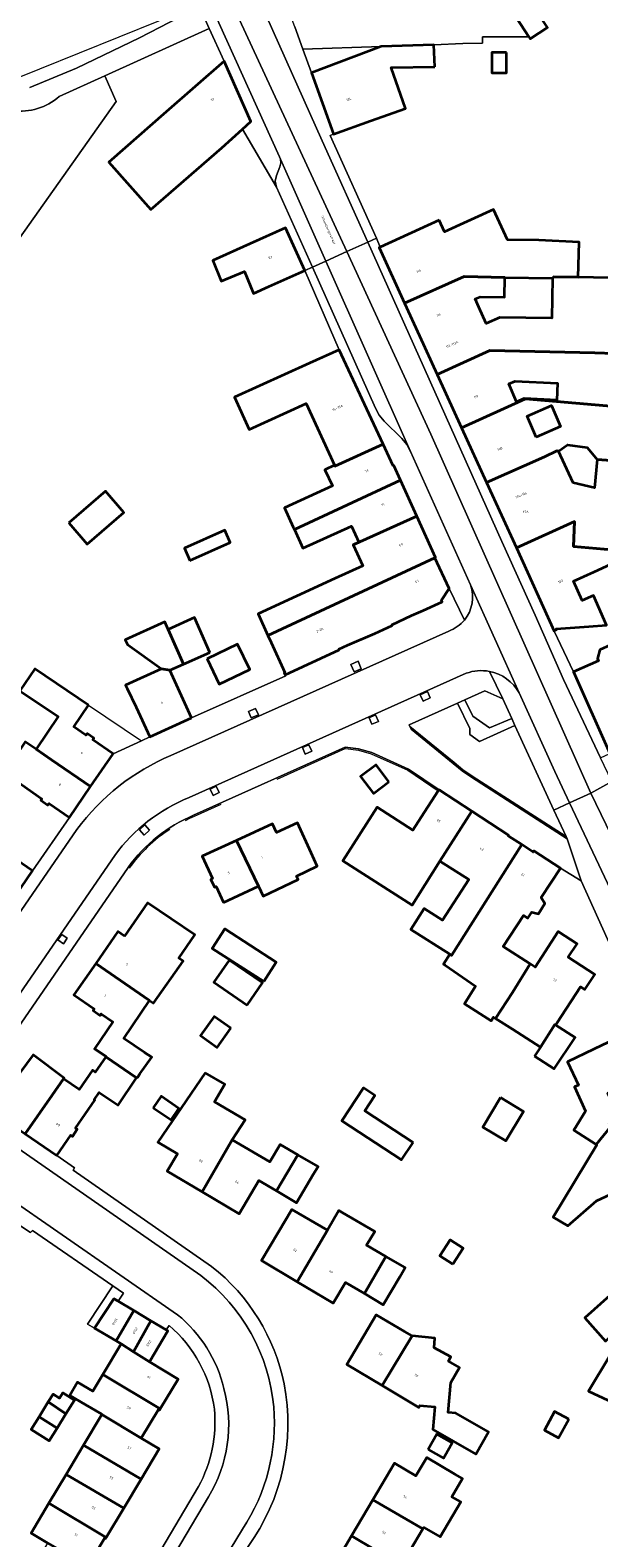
# Model space of a CAD drawing. Header units: metres. Extents: x 197700 to 204338, y 317132 to 325229.
# Tile 335 of 656: x 199749 to 199836, y 319848 to 320078. Entities that reach past the tile are written whole.
import ezdxf
from ezdxf.enums import TextEntityAlignment as Align

# ---------------------------------------------------------------- set-up
doc = ezdxf.new("R2010")
doc.units = ezdxf.units.M
for name, color, linetype, lineweight in [('B-WE-GR-BEPLANTING_CULTUUR_BODEMBEDEKKER-GV', 90, 'Continuous', 18), ('B-WE-GR-BEPLANTING_CULTUUR_HEESTERS-GV', 90, 'Continuous', 18), ('B-WE-IE-TERREINAFSCHEIDING_KUNSTMATIG_HEKWERK-G', 20, 'IE-TERREINAFSCHEIDING-KUNSTMATIG', 18), ('B-WE-OG-BEBOUWING-GV', 7, 'Continuous', 35), ('B-WE-OG-BEBOUWING-T18', 10, 'Continuous', 18), ('B-WE-OG-TERREIN_ERF-GV', 7, 'Continuous', 18), ('B-WE-OG-TERREIN_ONBEGROEID-GV', 7, 'Continuous', 18), ('B-WE-OG-TOPOGRAFIE-T18', 10, 'Continuous', 18), ('B-WE-VH-VERHARDING_ASFALT-GV', 252, 'Continuous', 18), ('B-WE-VH-VERHARDING_BETONSTRAATSTEEN-GV', 252, 'Continuous', 18), ('B-WE-VH-VERHARDING_OPEN-GV', 252, 'Continuous', 18), ('B-WE-VH-VERHARDING_TEGEL-GV', 252, 'Continuous', 18)]:
    doc.layers.add(name, color=color, linetype=linetype, lineweight=lineweight)
doc.styles.add('NLCS-ISO-M200-T18', font='NLCS-ISO.ttf', dxfattribs={"height": 0.36})
doc.linetypes.add('IE-TERREINAFSCHEIDING-KUNSTMATIG', pattern='A,4,[82,NLCS.SHX,S=0.75,R=90,X=0,Y=0],4,-2', length=10)

msp = doc.modelspace()

# ---------------------------------------------------------------- linework, layer by layer
at = {"layer": 'B-WE-GR-BEPLANTING_CULTUUR_BODEMBEDEKKER-GV'}
msp.add_lwpolyline([(199723.898, 320075.895), (199723.883, 320075.794), (199737.648, 320056.176), (199738.253, 320055.636), (199741.491, 320050.855), (199745.62, 320044.882), (199747.438, 320046.33), (199762.234, 320067.231), (199760.466, 320071.124), (199753.507, 320067.963)], dxfattribs=at)
msp.add_lwpolyline([(199753.507, 320067.963, -0.4521083), (199740.158, 320069.696)], format="xyb", dxfattribs=at)
for points in [[(199822.606, 319972.927), (199821.231, 319975.919), (199818.478, 319977.142), (199815.453, 319975.782), (199816.669, 319973.269), (199819.228, 319971.504)], [(199823.093, 319971.867), (199817.686, 319969.435), (199816.199, 319970.484), (199816.205, 319971.387), (199814.35, 319975.286), (199806.949, 319971.959), (199807.051, 319971.733), (199813.798, 319966.188), (199815.137, 319965.101), (199816.566, 319964.133), (199830.895, 319954.891), (199829.042, 319958.922)]]:
    msp.add_lwpolyline(points, close=True, dxfattribs=at)
at = {"layer": 'B-WE-GR-BEPLANTING_CULTUUR_HEESTERS-GV'}
msp.add_lwpolyline([(199807.051, 319971.733), (199807.238, 319971.321), (199813.668, 319966.036), (199815.018, 319964.94), (199816.459, 319963.964), (199831.05, 319954.553), (199830.895, 319954.891), (199816.566, 319964.133), (199815.137, 319965.101), (199813.798, 319966.188)], close=True, dxfattribs=at)
at = {"layer": 'B-WE-IE-TERREINAFSCHEIDING_KUNSTMATIG_HEKWERK-G'}
for points in [[(199744.505, 320069.737), (199774.799, 320081.974)], [(199762.234, 320067.231), (199747.438, 320046.33), (199745.62, 320044.882)], [(199757.979, 319974.991), (199766.083, 319969.538)], [(199807.051, 319971.733), (199813.798, 319966.188), (199815.137, 319965.101), (199816.566, 319964.133), (199830.895, 319954.891)], [(199786.814, 319963.683), (199797.188, 319968.362), (199797.23, 319968.36), (199799.23, 319968.111), (199801.167, 319967.55), (199806.722, 319965.028), (199811.395, 319961.876)], [(199778.186, 319959.791), (199774.116, 319957.956), (199773.415, 319957.648), (199772.725, 319957.319)]]:
    msp.add_lwpolyline(points, dxfattribs=at)
msp.add_lwpolyline([(199770.395, 319955.986, 0.0929905), (199764.195, 319950.056)], format="xyb", dxfattribs=at)
at = {"layer": 'B-WE-OG-BEBOUWING-GV'}
for points in [[(199825.218, 320077.077), (199825.406, 320076.786), (199828.05, 320078.494), (199824.637, 320083.732), (199822.013, 320082.036)], [(199810.848, 320072.51), (199810.724, 320075.884), (199802.672, 320075.588), (199792.039, 320071.585), (199795.392, 320062.221), (199801.041, 320064.244), (199806.364, 320066.15), (199804.194, 320072.379)], [(199821.802, 320074.697), (199819.576, 320074.697), (199819.576, 320071.603), (199821.802, 320071.603)], [(199778.342, 320060.12), (199781.485, 320062.965), (199782.79, 320064.146), (199778.709, 320073.356), (199769.825, 320065.647), (199761.082, 320057.951), (199767.479, 320050.7)], [(199811.54, 320049.071), (199802.541, 320044.959), (199802.364, 320044.878), (199806.242, 320036.388), (199815.365, 320040.477), (199821.548, 320040.327), (199828.823, 320040.223), (199829.052, 320040.414), (199832.774, 320040.389), (199832.902, 320045.728), (199826.758, 320046.044), (199821.943, 320046.06), (199819.826, 320050.687), (199812.363, 320047.272)], [(199782.607, 320045.441), (199776.957, 320042.891), (199778.256, 320039.747), (199781.804, 320041.214), (199783.187, 320037.867), (199785.545, 320038.931), (199791.014, 320041.4), (199788.076, 320047.909)], [(199817.589, 320035.763), (199817.017, 320037.031), (199817.795, 320037.382), (199821.505, 320037.328), (199821.548, 320040.327), (199815.365, 320040.477), (199806.242, 320036.388), (199808.528, 320031.379), (199811.222, 320025.477), (199819.259, 320029.17), (199835.299, 320028.788), (199844.327, 320028.522), (199852.616, 320028.278), (199852.623, 320028.554), (199862.627, 320028.314), (199862.697, 320031.235), (199844.104, 320031.681), (199844.349, 320040.111), (199832.774, 320040.389), (199829.052, 320040.414), (199828.823, 320040.223), (199828.736, 320034.085), (199820.783, 320034.198), (199818.717, 320033.266)], [(199795.538, 320011.617), (199795.597, 320011.488), (199802.972, 320014.838), (199796.275, 320029.274), (199791.722, 320027.208), (199780.266, 320022.019), (199782.517, 320017.108), (199791.197, 320021.086)], [(199811.222, 320025.477), (199814.946, 320017.321), (199824.731, 320021.796), (199840.095, 320020.449), (199840.096, 320020.484), (199840.165, 320023.365), (199844.256, 320023.267), (199844.327, 320028.522), (199835.299, 320028.788), (199819.259, 320029.17)], [(199829.489, 320021.582), (199824.515, 320021.811), (199823.355, 320021.318), (199822.187, 320024.072), (199823.151, 320024.481), (199829.609, 320024.183)], [(199840.096, 320020.484), (199840.095, 320020.449), (199824.731, 320021.796), (199814.946, 320017.321), (199818.748, 320009.001), (199827.623, 320012.935), (199829.501, 320013.808), (199829.73, 320013.763), (199831.132, 320014.721), (199834.113, 320014.349), (199835.643, 320012.498), (199849.111, 320011.523), (199848.857, 320008.788), (199849.038, 320008.77), (199858.017, 320007.951), (199858.237, 320010.467), (199857.01, 320010.574), (199857.743, 320018.936)], [(199826.362, 320015.925), (199824.972, 320019.133), (199828.667, 320020.734), (199830.056, 320017.526)], [(199802.972, 320014.838), (199795.597, 320011.488), (199795.538, 320011.617), (199794.081, 320010.949), (199795.216, 320008.474), (199787.894, 320005.118), (199789.246, 320002.167), (199789.42, 320001.789), (199805.619, 320009.368), (199804.603, 320011.608), (199804.493, 320011.559)], [(199823.311, 319999.016), (199832.189, 320003.022), (199832.032, 319999.211), (199839.074, 319998.618), (199839.081, 319998.924), (199848.105, 319998.132), (199849.038, 320008.77), (199848.857, 320008.788), (199849.111, 320011.523), (199835.643, 320012.498), (199835.243, 320008.191), (199831.977, 320008.922), (199829.73, 320013.763), (199829.501, 320013.808), (199827.623, 320012.935), (199818.748, 320009.001)], [(199808.121, 320003.853), (199805.619, 320009.368), (199789.42, 320001.789), (199790.724, 319998.944), (199798.118, 320002.333), (199799.242, 319999.882), (199798.373, 319999.484), (199798.39, 319999.448)], [(199754.96, 320002.841), (199757.784, 319999.561), (199763.39, 320004.388), (199760.566, 320007.668)], [(199810.873, 319997.496), (199810.983, 319997.546), (199808.121, 320003.853), (199798.39, 319999.448), (199799.856, 319996.249), (199795.599, 319994.298), (199783.874, 319988.923), (199785.38, 319985.637)], [(199773.47, 319997.07), (199779.63, 319999.844), (199778.784, 320001.724), (199772.624, 319998.949)], [(199839.074, 319998.618), (199832.032, 319999.211), (199832.189, 320003.022), (199823.311, 319999.016), (199829.101, 319986.299), (199829.449, 319986.462), (199829.393, 319986.648), (199834.376, 319986.993), (199837.065, 319987.179), (199835.077, 319991.724), (199833.374, 319990.979), (199832.044, 319993.926), (199835.172, 319995.337), (199839.038, 319997.129)], [(199785.89, 319984.523), (199787.972, 319979.978), (199787.866, 319979.922), (199788.022, 319979.627), (199796.26, 319983.401), (199796.21, 319983.511), (199797.518, 319984.12), (199801.712, 319985.913), (199804.349, 319987.132), (199804.298, 319987.241), (199807.319, 319988.661), (199809.068, 319989.444), (199811.992, 319990.781), (199811.888, 319991.037), (199813.031, 319992.808), (199810.873, 319997.496), (199785.38, 319985.637)], [(199770.426, 319980.307), (199772.507, 319981.233), (199770.145, 319986.54), (199769.626, 319987.681), (199763.602, 319984.941), (199763.931, 319984.218), (199769.128, 319980.523)], [(199776.528, 319983.023), (199774.152, 319988.362), (199770.145, 319986.54), (199772.507, 319981.233)], [(199776.092, 319982.071), (199777.955, 319978.18), (199782.612, 319980.409), (199780.749, 319984.3)], [(199839.299, 319983.291), (199838.916, 319983.122), (199838.707, 319983.587), (199837.633, 319984.132), (199836.037, 319983.417), (199835.699, 319982.076), (199835.829, 319981.756), (199832.042, 319980.082), (199837.577, 319967.58), (199846.708, 319969.206), (199845.551, 319973.829), (199845.383, 319974.468), (199845.496, 319973.707), (199843.687, 319973.437), (199841.313, 319978.768), (199843.416, 319979.7), (199842.567, 319984.416)], [(199757.979, 319974.991), (199749.774, 319980.512), (199747.514, 319977.154), (199753.341, 319973.234), (199749.988, 319968.252), (199752.343, 319966.639), (199758.293, 319962.519), (199761.749, 319967.55), (199758.65, 319969.679), (199758.82, 319969.926), (199757.775, 319970.644), (199757.604, 319970.398), (199755.747, 319971.673)], [(199773.724, 319973.052), (199770.426, 319980.307), (199769.128, 319980.523), (199763.638, 319978.027), (199763.895, 319977.499), (199765.276, 319974.669), (199767.366, 319970.126)], [(199749.988, 319968.252), (199748.32, 319969.374), (199745.156, 319964.672), (199750.841, 319960.641), (199750.703, 319960.443), (199751.791, 319959.696), (199751.961, 319959.943), (199755.061, 319957.814), (199758.293, 319962.519), (199752.343, 319966.639)], [(199745.262, 319952.548), (199743.438, 319953.842), (199746.378, 319957.987), (199738.217, 319963.382), (199737.171, 319964.073), (199734.443, 319960.021), (199738.5, 319957.291), (199735.209, 319952.401), (199737.833, 319950.464), (199746.063, 319944.737), (199749.451, 319949.674), (199746.351, 319951.802), (199746.52, 319952.049), (199745.432, 319952.796)], [(199803.852, 319963.265), (199801.907, 319965.86), (199799.541, 319964.086), (199801.486, 319961.491)], [(199811.395, 319961.876), (199808.769, 319957.858), (199807.492, 319955.869), (199802.042, 319959.367), (199796.805, 319951.208), (199807.419, 319944.395), (199808.293, 319945.762), (199811.628, 319951.138), (199816.53, 319958.759), (199811.504, 319962.043)], [(199813.144, 319936.909), (199813.416, 319936.737), (199824.125, 319953.669), (199822.061, 319955.014), (199822.122, 319955.106), (199816.53, 319958.759), (199811.628, 319951.138), (199816.037, 319948.32), (199812.061, 319942.099), (199809.235, 319943.905), (199807.194, 319940.712)], [(199783.936, 319947.337), (199784.678, 319945.791), (199789.98, 319948.312), (199789.721, 319948.857), (199792.916, 319950.375), (199791.976, 319952.425), (199789.895, 319956.964), (199786.693, 319955.495), (199786.066, 319956.845), (199780.59, 319954.306)], [(199778.618, 319944.808), (199783.936, 319947.337), (199780.59, 319954.306), (199775.343, 319951.874), (199776.924, 319948.463), (199776.652, 319948.337), (199777.207, 319947.139), (199777.479, 319947.265)], [(199824.125, 319953.669), (199813.416, 319936.737), (199813.144, 319936.909), (199812.182, 319935.405), (199812.461, 319935.227), (199817.062, 319932.03), (199815.414, 319929.349), (199819.472, 319926.755), (199819.828, 319927.311), (199820.137, 319927.113), (199822.716, 319931.042), (199825.407, 319935.429), (199821.312, 319938.08), (199824.391, 319942.837), (199825.05, 319942.412), (199825.658, 319943.349), (199826.691, 319943.082), (199827.65, 319944.661), (199827.088, 319945.555), (199830.041, 319950.078), (199825.991, 319952.703), (199825.877, 319952.527)], [(199763.482, 319939.669), (199762.454, 319940.38), (199759.094, 319935.52), (199767.31, 319929.858), (199767.912, 319929.443), (199772.442, 319935.841), (199771.789, 319936.304), (199774.202, 319939.851), (199766.997, 319944.753)], [(199784.741, 319932.748), (199786.654, 319935.719), (199778.802, 319940.773), (199776.89, 319937.801)], [(199825.407, 319935.429), (199822.716, 319931.042), (199820.137, 319927.113), (199822.724, 319925.46), (199827, 319922.721), (199829.208, 319926.168), (199829.34, 319926.084), (199829.516, 319926.359), (199833.104, 319931.935), (199833.776, 319931.502), (199835.273, 319933.826), (199831.242, 319936.441), (199832.609, 319938.521), (199829.719, 319940.369), (199826.181, 319934.928)], [(199759.094, 319935.52), (199755.752, 319930.685), (199758.845, 319928.547), (199758.674, 319928.3), (199759.76, 319927.549), (199759.931, 319927.796), (199761.676, 319926.59), (199758.923, 319922.467), (199760.666, 319921.303), (199760.63, 319921.251), (199765.312, 319918.027), (199765.392, 319918.146), (199765.484, 319918.085), (199765.838, 319918.615), (199767.638, 319921.181), (199766.56, 319921.901), (199763.392, 319924.032), (199767.31, 319929.858)], [(199782.228, 319929.133), (199784.559, 319932.533), (199779.462, 319936.03), (199777.13, 319932.628)], [(199779.705, 319925.595), (199777.15, 319927.404), (199775.074, 319924.473), (199777.629, 319922.664)], [(199826.103, 319921.32), (199829.095, 319919.404), (199832.304, 319924.185), (199829.34, 319926.084), (199829.208, 319926.168), (199827, 319922.721)], [(199835.497, 319907.821), (199837.722, 319910.608), (199837.496, 319911.076), (199838.051, 319911.521), (199839.069, 319912.012), (199837.301, 319915.678), (199842.669, 319918.267), (199839.631, 319924.567), (199835.127, 319922.395), (199831.13, 319920.468), (199832.795, 319916.917), (199832.206, 319916.651), (199833.873, 319912.954), (199832.102, 319910.028)], [(199743.423, 319912.852), (199748.327, 319909.482), (199752.427, 319915.388), (199754.19, 319917.853), (199754.281, 319917.985), (199749.555, 319921.52), (199747.496, 319918.776), (199744.432, 319920.875), (199740.37, 319914.943)], [(199753.154, 319906.165), (199755.278, 319909.256), (199755.525, 319909.086), (199756.267, 319910.165), (199756.02, 319910.335), (199758.944, 319914.591), (199758.868, 319914.642), (199759.632, 319915.776), (199762.497, 319913.846), (199765.312, 319918.027), (199760.63, 319921.251), (199758.994, 319918.899), (199758.602, 319919.172), (199756.554, 319916.228), (199754.19, 319917.853), (199752.427, 319915.388), (199748.327, 319909.482)], [(199775.775, 319918.776), (199768.574, 319908.216), (199771.593, 319906.426), (199770.012, 319903.759), (199775.356, 319900.591), (199779.937, 319908.57), (199781.918, 319911.588), (199777.219, 319914.352), (199778.801, 319917.042)], [(199807.539, 319908.167), (199800.18, 319913.006), (199801.718, 319915.344), (199799.952, 319916.506), (199796.644, 319911.475), (199805.768, 319905.475)], [(199767.88, 319913.459), (199770.587, 319911.613), (199771.772, 319913.351), (199769.057, 319915.201)], [(199820.873, 319915.003), (199818.187, 319910.508), (199821.71, 319908.403), (199824.396, 319912.897)], [(199837.722, 319910.608), (199835.497, 319907.821), (199835.584, 319907.769), (199828.915, 319896.753), (199831.152, 319895.399), (199835.547, 319899.23), (199837.73, 319900.253), (199839.19, 319897.173), (199850.221, 319902.523), (199847.52, 319908.106), (199840.562, 319904.739)], [(199786.703, 319900.747), (199789.928, 319906.274), (199787.245, 319907.848), (199785.689, 319905.195), (199779.937, 319908.57), (199775.356, 319900.591), (199780.995, 319897.248), (199784.014, 319902.341)], [(199792.284, 319903.251), (199793.028, 319904.455), (199789.928, 319906.274), (199786.703, 319900.747), (199789.734, 319898.95)], [(199789.847, 319886.854), (199794.478, 319894.737), (199789.023, 319897.914), (199786.935, 319894.407), (199784.377, 319890.111)], [(199794.478, 319894.737), (199789.847, 319886.854), (199795.357, 319883.573), (199797.249, 319886.757), (199800.101, 319885.05), (199803.384, 319890.733), (199800.453, 319892.441), (199801.69, 319894.564), (199796.708, 319897.466), (199796.229, 319897.744)], [(199813.606, 319889.541), (199815.173, 319892.004), (199813.186, 319893.268), (199811.619, 319890.805)], [(199805.521, 319887.634), (199806.316, 319889.024), (199803.384, 319890.733), (199800.101, 319885.05), (199802.953, 319883.343)], [(199762.204, 319877.815), (199764.888, 319882.474), (199762.524, 319883.882), (199761.87, 319884.272), (199758.927, 319879.764)], [(199840.753, 319881.232), (199837.607, 319884.775), (199833.753, 319881.352), (199836.898, 319877.81)], [(199863.196, 319875.322), (199863.818, 319880.942), (199863.572, 319883.748), (199863.532, 319883.837), (199857.522, 319881.082), (199852.774, 319881.135), (199844.481, 319877.754), (199843.31, 319880.707), (199840.817, 319881.459), (199840.869, 319881.335), (199840.943, 319881.157), (199834.349, 319870.172), (199841.667, 319866.755), (199846.003, 319876.038), (199847.693, 319875.851), (199852.669, 319875.299), (199852.799, 319876.472)], [(199764.847, 319876.167), (199767.519, 319880.906), (199764.888, 319882.474), (199762.204, 319877.815), (199762.956, 319877.368)], [(199807.403, 319878.62), (199806.232, 319879.258), (199801.933, 319881.812), (199797.416, 319874.21), (199802.817, 319871.004)], [(199764.847, 319876.167), (199767.28, 319874.621), (199770.119, 319879.356), (199769.843, 319879.52), (199767.519, 319880.906)], [(199767.28, 319874.621), (199764.847, 319876.167), (199762.956, 319877.368), (199760.191, 319872.716), (199768.951, 319867.445), (199771.667, 319871.993)], [(199807.403, 319878.62), (199802.817, 319871.004), (199808.423, 319867.676), (199808.579, 319867.938), (199810.865, 319867.733), (199810.555, 319864.287), (199817.131, 319860.525), (199819.071, 319863.917), (199814.078, 319866.773), (199812.912, 319866.878), (199813.326, 319871.48), (199814.639, 319873.775), (199812.957, 319874.737), (199813.331, 319875.391), (199810.785, 319876.778), (199810.887, 319878.224)], [(199768.951, 319867.445), (199760.191, 319872.716), (199758.654, 319870.13), (199756.323, 319871.506), (199755.138, 319869.512), (199757.469, 319868.136), (199760.023, 319866.618), (199760, 319866.58), (199766.052, 319862.977), (199768.659, 319867.327), (199768.822, 319867.229)], [(199751.851, 319868.514), (199754.53, 319866.665), (199755.855, 319868.787), (199754.072, 319869.901), (199753.572, 319869.102), (199752.599, 319869.71)], [(199753.18, 319864.506), (199754.53, 319866.665), (199751.851, 319868.514), (199750.431, 319866.241)], [(199750.431, 319866.241), (199749.219, 319864.301), (199751.976, 319862.578), (199753.18, 319864.506)], [(199757.228, 319861.915), (199766.022, 319856.702), (199768.788, 319861.339), (199766.052, 319862.977), (199760, 319866.58)], [(199831.315, 319865.865), (199829.143, 319867.05), (199827.584, 319864.193), (199829.757, 319863.008)], [(199809.846, 319861.235), (199812.178, 319859.901), (199812.385, 319860.263), (199813.522, 319862.25), (199811.19, 319863.584)], [(199757.228, 319861.915), (199754.557, 319857.421), (199763.377, 319852.268), (199766.022, 319856.702)], [(199801.416, 319853.557), (199809.038, 319849.097), (199809.181, 319849.338), (199811.697, 319847.873), (199814.818, 319853.23), (199813.447, 319854.029), (199815.105, 319856.788), (199813.938, 319857.478), (199809.649, 319860.018), (199807.976, 319857.197), (199804.714, 319859.128)], [(199763.377, 319852.268), (199754.557, 319857.421), (199751.952, 319853.038), (199760.703, 319847.786)], [(199809.038, 319849.097), (199801.416, 319853.557), (199798.141, 319848.025), (199805.728, 319843.505)], [(199751.952, 319853.038), (199749.228, 319848.456), (199751.767, 319846.946), (199757.877, 319843.402), (199760.461, 319847.751), (199760.624, 319847.654), (199760.703, 319847.786)], [(199804.183, 319834.178), (199803.899, 319833.694), (199809.371, 319830.489), (199811.898, 319834.803), (199812.33, 319835.541), (199803.905, 319840.426), (199805.166, 319842.556), (199805.728, 319843.505), (199798.141, 319848.025), (199795.02, 319842.752), (199798.695, 319840.577), (199797.299, 319838.168)]]:
    msp.add_lwpolyline(points, close=True, dxfattribs=at)
at = {"layer": 'B-WE-OG-TERREIN_ERF-GV'}
for points in [[(199749.042, 320069.34), (199756.134, 320072.321), (199765.767, 320076.952), (199774.941, 320081.66)], [(199748.32, 319969.374), (199749.988, 319968.252), (199753.341, 319973.234), (199747.514, 319977.154), (199749.774, 319980.512), (199757.979, 319974.991), (199755.747, 319971.673), (199757.604, 319970.398), (199757.775, 319970.644), (199758.82, 319969.926), (199758.65, 319969.679), (199761.749, 319967.55), (199766.083, 319969.538), (199767.366, 319970.126), (199765.276, 319974.669), (199763.895, 319977.499), (199763.638, 319978.027), (199769.128, 319980.523), (199763.931, 319984.218), (199763.602, 319984.941), (199769.626, 319987.681), (199770.145, 319986.54), (199774.152, 319988.362), (199776.528, 319983.023), (199772.507, 319981.233), (199770.426, 319980.307), (199773.724, 319973.052), (199788.102, 319979.428), (199788.022, 319979.627), (199787.866, 319979.922), (199787.972, 319979.978), (199785.89, 319984.523), (199785.38, 319985.637), (199783.874, 319988.923), (199795.599, 319994.298), (199799.856, 319996.249), (199798.39, 319999.448), (199798.373, 319999.484), (199799.242, 319999.882), (199798.118, 320002.333), (199790.724, 319998.944), (199789.42, 320001.789), (199789.246, 320002.167), (199787.894, 320005.118), (199795.216, 320008.474), (199794.081, 320010.949), (199795.538, 320011.617), (199791.197, 320021.086), (199782.517, 320017.108), (199780.266, 320022.019), (199791.722, 320027.208), (199796.275, 320029.274), (199791.014, 320041.4), (199792.163, 320041.915), (199786.702, 320054.124), (199781.485, 320062.965), (199778.342, 320060.12), (199767.479, 320050.7), (199761.082, 320057.951), (199769.825, 320065.647), (199778.709, 320073.356), (199776.431, 320078.376), (199760.466, 320071.124), (199762.234, 320067.231), (199747.438, 320046.33)], [(199828.05, 320078.494), (199825.406, 320076.786), (199825.218, 320077.077), (199818.15, 320077.101), (199818.137, 320076.145), (199815.136, 320076.063), (199810.724, 320075.884), (199810.848, 320072.51), (199804.194, 320072.379), (199806.364, 320066.15), (199801.041, 320064.244), (199795.392, 320062.221), (199794.9, 320062.001), (199801.94, 320046.299), (199802.541, 320044.959), (199811.54, 320049.071), (199812.363, 320047.272), (199819.826, 320050.687), (199821.943, 320046.06), (199826.758, 320046.044), (199832.902, 320045.728), (199832.774, 320040.389), (199844.349, 320040.111)], [(199839.038, 319997.129), (199835.172, 319995.337), (199832.044, 319993.926), (199833.374, 319990.979), (199835.077, 319991.724), (199837.065, 319987.179), (199834.376, 319986.993), (199829.393, 319986.648), (199829.449, 319986.462), (199829.101, 319986.299), (199832.042, 319980.082), (199835.829, 319981.756), (199835.699, 319982.076), (199836.037, 319983.417)], [(199839.114, 319935.017), (199833.184, 319948.112), (199830.041, 319950.078), (199827.088, 319945.555), (199827.65, 319944.661), (199826.691, 319943.082), (199825.658, 319943.349), (199825.05, 319942.412), (199824.391, 319942.837), (199821.312, 319938.08), (199825.407, 319935.429), (199826.181, 319934.928), (199829.719, 319940.369), (199832.609, 319938.521), (199831.242, 319936.441), (199835.273, 319933.826), (199833.776, 319931.502), (199833.104, 319931.935), (199829.516, 319926.359), (199829.34, 319926.084), (199832.304, 319924.185), (199829.095, 319919.404), (199826.103, 319921.32), (199827, 319922.721), (199822.724, 319925.46), (199820.137, 319927.113), (199819.828, 319927.311), (199819.472, 319926.755), (199815.414, 319929.349), (199817.062, 319932.03), (199812.461, 319935.227), (199812.182, 319935.405), (199813.144, 319936.909), (199807.194, 319940.712), (199809.235, 319943.905), (199812.061, 319942.099), (199816.037, 319948.32), (199811.628, 319951.138), (199808.293, 319945.762), (199807.419, 319944.395), (199796.805, 319951.208), (199802.042, 319959.367), (199807.492, 319955.869), (199808.769, 319957.858), (199811.395, 319961.876), (199811.504, 319962.043), (199806.82, 319965.203), (199801.243, 319967.735), (199799.228, 319968.312), (199797.149, 319968.564), (199774.036, 319958.139)], [(199746.351, 319951.802), (199749.451, 319949.674), (199755.061, 319957.814), (199751.961, 319959.943), (199751.791, 319959.696), (199750.703, 319960.443), (199750.841, 319960.641), (199745.156, 319964.672)], [(199764.032, 319950.173), (199739.799, 319914.973)], [(199747.496, 319918.776), (199749.555, 319921.52), (199754.281, 319917.985), (199754.19, 319917.853), (199756.554, 319916.228), (199758.602, 319919.172), (199758.994, 319918.899), (199760.63, 319921.251), (199760.666, 319921.303), (199758.923, 319922.467), (199761.676, 319926.59), (199759.931, 319927.796), (199759.76, 319927.549), (199758.674, 319928.3), (199758.845, 319928.547), (199755.752, 319930.685), (199759.094, 319935.52), (199762.454, 319940.38), (199763.482, 319939.669), (199766.997, 319944.753), (199774.202, 319939.851), (199771.789, 319936.304), (199772.442, 319935.841), (199767.912, 319929.443), (199767.31, 319929.858), (199763.392, 319924.032), (199766.56, 319921.901), (199767.638, 319921.181), (199765.838, 319918.615), (199765.484, 319918.085), (199765.392, 319918.146), (199765.312, 319918.027), (199762.497, 319913.846), (199759.632, 319915.776), (199758.868, 319914.642), (199758.944, 319914.591), (199756.02, 319910.335), (199756.267, 319910.165), (199755.525, 319909.086), (199755.278, 319909.256), (199753.154, 319906.165), (199755.846, 319904.293), (199755.65, 319903.929), (199776.77, 319889.208)], [(199837.73, 319900.253), (199835.547, 319899.23), (199831.152, 319895.399), (199828.915, 319896.753), (199835.584, 319907.769), (199835.497, 319907.821), (199832.102, 319910.028), (199833.873, 319912.954), (199832.206, 319916.651), (199832.795, 319916.917), (199831.13, 319920.468), (199835.127, 319922.395), (199839.631, 319924.567)], [(199746.475, 319838.042), (199749.084, 319842.432), (199751.767, 319846.946), (199749.228, 319848.456), (199751.952, 319853.038), (199754.557, 319857.421), (199757.228, 319861.915), (199760, 319866.58), (199760.023, 319866.618), (199757.469, 319868.136), (199755.138, 319869.512), (199756.323, 319871.506), (199758.654, 319870.13), (199760.191, 319872.716), (199762.956, 319877.368), (199762.204, 319877.815), (199758.927, 319879.764), (199757.853, 319880.402), (199761.688, 319886.246), (199749.428, 319894.707), (199749.149, 319894.386), (199746.3, 319896.301)], [(199836.898, 319877.81), (199833.753, 319881.352), (199837.607, 319884.775)], [(199841.667, 319866.755), (199834.349, 319870.172), (199840.943, 319881.157)], [(199770.283, 319880.199), (199769.843, 319879.52), (199770.119, 319879.356), (199767.28, 319874.621), (199771.667, 319871.993), (199768.951, 319867.445), (199768.822, 319867.229), (199768.659, 319867.327), (199766.052, 319862.977), (199768.788, 319861.339), (199766.022, 319856.702), (199763.377, 319852.268), (199760.703, 319847.786), (199760.624, 319847.654), (199760.461, 319847.751), (199757.877, 319843.402), (199760.601, 319841.779), (199757.912, 319837.275), (199755.281, 319832.87), (199752.431, 319828.096), (199751.263, 319828.794), (199748.372, 319823.951), (199754.026, 319820.531)], [(199795.02, 319842.752), (199798.141, 319848.025), (199801.416, 319853.557), (199804.714, 319859.128), (199807.976, 319857.197), (199809.649, 319860.018), (199813.938, 319857.478), (199815.105, 319856.788), (199813.447, 319854.029), (199814.818, 319853.23), (199811.697, 319847.873), (199809.181, 319849.338), (199809.038, 319849.097), (199805.728, 319843.505)], [(199754.026, 319820.531), (199754.045, 319820.564), (199774.787, 319855.562)]]:
    msp.add_lwpolyline(points, dxfattribs=at)
for points in [[(199802.672, 320075.588), (199790.728, 320075.188), (199792.039, 320071.585)], [(199821.802, 320074.697), (199821.802, 320071.603), (199819.576, 320071.603), (199819.576, 320074.697)], [(199791.014, 320041.4), (199785.545, 320038.931), (199783.187, 320037.867), (199781.804, 320041.214), (199778.256, 320039.747), (199776.957, 320042.891), (199782.607, 320045.441), (199788.076, 320047.909)], [(199821.548, 320040.327), (199821.505, 320037.328), (199817.795, 320037.382), (199817.017, 320037.031), (199817.589, 320035.763), (199818.717, 320033.266), (199820.783, 320034.198), (199828.736, 320034.085), (199828.823, 320040.223)], [(199829.489, 320021.582), (199829.609, 320024.183), (199823.151, 320024.481), (199822.187, 320024.072), (199823.355, 320021.318), (199824.515, 320021.811)], [(199826.362, 320015.925), (199830.056, 320017.526), (199828.667, 320020.734), (199824.972, 320019.133)], [(199829.73, 320013.763), (199831.977, 320008.922), (199835.243, 320008.191), (199835.643, 320012.498), (199834.113, 320014.349), (199831.132, 320014.721)], [(199763.39, 320004.388), (199757.784, 319999.561), (199754.96, 320002.841), (199760.566, 320007.668)], [(199779.63, 319999.844), (199773.47, 319997.07), (199772.624, 319998.949), (199778.784, 320001.724)], [(199782.612, 319980.409), (199777.955, 319978.18), (199776.092, 319982.071), (199780.749, 319984.3)], [(199803.852, 319963.265), (199801.486, 319961.491), (199799.541, 319964.086), (199801.907, 319965.86)], [(199783.936, 319947.337), (199778.618, 319944.808), (199777.479, 319947.265), (199777.207, 319947.139), (199776.652, 319948.337), (199776.924, 319948.463), (199775.343, 319951.874), (199780.59, 319954.306), (199786.066, 319956.845), (199786.693, 319955.495), (199789.895, 319956.964), (199791.976, 319952.425), (199792.916, 319950.375), (199789.721, 319948.857), (199789.98, 319948.312), (199784.678, 319945.791)], [(199784.741, 319932.748), (199776.89, 319937.801), (199778.802, 319940.773), (199786.654, 319935.719)], [(199782.228, 319929.133), (199777.13, 319932.628), (199779.462, 319936.03), (199784.559, 319932.533)], [(199777.15, 319927.404), (199779.705, 319925.595), (199777.629, 319922.664), (199775.074, 319924.473)], [(199789.928, 319906.274), (199793.028, 319904.455), (199792.284, 319903.251), (199789.734, 319898.95), (199786.703, 319900.747), (199784.014, 319902.341), (199780.995, 319897.248), (199775.356, 319900.591), (199770.012, 319903.759), (199771.593, 319906.426), (199768.574, 319908.216), (199775.775, 319918.776), (199778.801, 319917.042), (199777.219, 319914.352), (199781.918, 319911.588), (199779.937, 319908.57), (199785.689, 319905.195), (199787.245, 319907.848)], [(199807.539, 319908.167), (199805.768, 319905.475), (199796.644, 319911.475), (199799.952, 319916.506), (199801.718, 319915.344), (199800.18, 319913.006)], [(199770.587, 319911.613), (199767.88, 319913.459), (199769.057, 319915.201), (199771.772, 319913.351)], [(199820.873, 319915.003), (199824.396, 319912.897), (199821.71, 319908.403), (199818.187, 319910.508)], [(199803.384, 319890.733), (199806.316, 319889.024), (199805.521, 319887.634), (199802.953, 319883.343), (199800.101, 319885.05), (199797.249, 319886.757), (199795.357, 319883.573), (199789.847, 319886.854), (199784.377, 319890.111), (199786.935, 319894.407), (199789.023, 319897.914), (199794.478, 319894.737), (199796.229, 319897.744), (199796.708, 319897.466), (199801.69, 319894.564), (199800.453, 319892.441)], [(199813.606, 319889.541), (199811.619, 319890.805), (199813.186, 319893.268), (199815.173, 319892.004)], [(199806.232, 319879.258), (199807.403, 319878.62), (199810.887, 319878.224), (199810.785, 319876.778), (199813.331, 319875.391), (199812.957, 319874.737), (199814.639, 319873.775), (199813.326, 319871.48), (199812.912, 319866.878), (199814.078, 319866.773), (199819.071, 319863.917), (199817.131, 319860.525), (199810.555, 319864.287), (199810.865, 319867.733), (199808.579, 319867.938), (199808.423, 319867.676), (199802.817, 319871.004), (199797.416, 319874.21), (199801.933, 319881.812)], [(199754.53, 319866.665), (199753.18, 319864.506), (199751.976, 319862.578), (199749.219, 319864.301), (199750.431, 319866.241), (199751.851, 319868.514), (199752.599, 319869.71), (199753.572, 319869.102), (199754.072, 319869.901), (199755.855, 319868.787)], [(199829.143, 319867.05), (199831.315, 319865.865), (199829.757, 319863.008), (199827.584, 319864.193)], [(199812.178, 319859.901), (199809.846, 319861.235), (199811.19, 319863.584), (199813.522, 319862.25), (199812.385, 319860.263)]]:
    msp.add_lwpolyline(points, close=True, dxfattribs=at)
for points in [[(199774.036, 319958.139, 0.138879), (199764.032, 319950.173)], [(199776.77, 319889.208, -0.1790799), (199787.851, 319871.253)], [(199777.213, 319867.402, 0.1867212), (199770.283, 319880.199)], [(199787.851, 319871.253, -0.2066542), (199782.355, 319846.419)], [(199774.787, 319855.562, 0.1476657), (199777.213, 319867.402)]]:
    msp.add_lwpolyline(points, format="xyb", dxfattribs=at)
at = {"layer": 'B-WE-OG-TERREIN_ONBEGROEID-GV'}
for points in [[(199799.627, 319980.531), (199799.141, 319981.672), (199798.057, 319981.164), (199798.525, 319980.054)], [(199808.616, 319976.535), (199809.065, 319975.595), (199810.142, 319976.104), (199809.721, 319977.07)], [(199782.406, 319973.999), (199782.827, 319973.029), (199783.927, 319973.515), (199783.505, 319974.484)], [(199800.834, 319973.039), (199801.267, 319972.084), (199802.258, 319972.495), (199801.803, 319973.468)], [(199790.664, 319968.475), (199791.092, 319967.502), (199792.088, 319967.953), (199791.621, 319968.894)], [(199776.571, 319962.147), (199777.002, 319961.165), (199777.948, 319961.631), (199777.496, 319962.57)], [(199765.768, 319955.921), (199766.465, 319955.126), (199767.318, 319955.854), (199766.609, 319956.666)], [(199753.308, 319939.104), (199754.176, 319938.487), (199754.738, 319939.342), (199753.915, 319939.915)]]:
    msp.add_lwpolyline(points, close=True, dxfattribs=at)
at = {"layer": 'B-WE-VH-VERHARDING_ASFALT-GV'}
for points in [[(199780.534, 320090.661), (199768.887, 320116.563), (199768.887, 320116.564), (199765.619, 320115.092), (199778.814, 320084.57), (199797.416, 320044.27), (199800.611, 320045.703), (199793.669, 320061.182), (199780.536, 320090.649)], [(199787.284, 320058.416), (199794.215, 320042.835), (199797.416, 320044.27), (199778.814, 320084.57), (199765.619, 320115.092), (199762.34, 320113.616), (199763.025, 320112.114), (199787.13, 320058.766)], [(199800.611, 320045.703), (199797.416, 320044.27), (199810.274, 320016.353), (199834.692, 319961.519), (199837.881, 319963.318), (199836.164, 319966.941), (199830.51, 319978.868), (199826.159, 319988.736), (199821.109, 320000)], [(199794.215, 320042.835), (199807.157, 320013.739), (199816.307, 319993.342), (199823.75, 319976.847), (199829.208, 319964.811), (199830.283, 319962.451), (199831.431, 319960.02), (199834.692, 319961.519), (199810.274, 320016.353), (199797.416, 320044.27)]]:
    msp.add_lwpolyline(points, close=True, dxfattribs=at)
for points in [[(199789.489, 320078.622), (199790.728, 320075.188), (199802.672, 320075.588), (199810.724, 320075.884), (199815.136, 320076.063), (199818.137, 320076.145), (199818.15, 320077.101), (199825.218, 320077.077), (199822.013, 320082.036)], [(199823.75, 319976.847), (199816.307, 319993.342)], [(199812.98, 319986.28), (199770.566, 319967.263)], [(199773.338, 319960.84), (199815.656, 319979.844)], [(199866.451, 319902.203), (199855.409, 319925.792), (199854.599, 319927.58), (199848.064, 319941.351), (199846.232, 319945.364), (199845.326, 319947.311), (199837.881, 319963.318), (199834.692, 319961.519), (199840.922, 319948.587), (199849.272, 319930.812), (199857.44, 319914.126), (199867.072, 319892.284), (199871.065, 319876.686), (199872.518, 319864.172), (199870.823, 319844.777), (199874.307, 319844.41), (199874.776, 319847.135), (199874.932, 319848.132)], [(199867.338, 319845.144), (199870.823, 319844.777), (199872.518, 319864.172), (199871.065, 319876.686), (199867.072, 319892.284), (199857.44, 319914.126), (199849.272, 319930.812), (199840.922, 319948.587), (199834.692, 319961.519), (199831.431, 319960.02), (199859.536, 319900.584)], [(199756.218, 319955.983), (199731.424, 319919.938), (199723.961, 319909.561), (199730.043, 319905.661), (199738.524, 319917.904), (199762.006, 319952.015)], [(199775.128, 319887.806), (199739.763, 319912.433)], [(199736.316, 319906.269), (199771.593, 319881.837)], [(199776.292, 319853.998), (199755.836, 319819.495), (199761.851, 319815.903), (199761.853, 319815.906), (199763.722, 319819.056)], [(199763.722, 319819.056), (199776.591, 319840.745), (199776.822, 319841.162), (199779.62, 319845.943), (199781.512, 319849.086)]]:
    msp.add_lwpolyline(points, dxfattribs=at)
for points in [[(199816.307, 319993.342, -0.2635253), (199815.378, 319987.975)], [(199815.378, 319987.975, -0.1353543), (199812.98, 319986.28)], [(199815.656, 319979.844, -0.1352855), (199819.188, 319980.126)], [(199819.188, 319980.126, -0.2207578), (199823.75, 319976.847)], [(199770.566, 319967.263, 0.1343829), (199756.218, 319955.983)], [(199762.006, 319952.015, -0.1397447), (199773.338, 319960.84)], [(199786.272, 319867.765, 0.2108908), (199775.128, 319887.806)], [(199771.593, 319881.837, -0.1624614), (199778.67, 319870.541)], [(199778.67, 319870.541, -0.2052903), (199776.292, 319853.998)], [(199781.512, 319849.086, 0.1686422), (199786.272, 319867.765)]]:
    msp.add_lwpolyline(points, format="xyb", dxfattribs=at)
at = {"layer": 'B-WE-VH-VERHARDING_BETONSTRAATSTEEN-GV'}
for points in [[(199792.163, 320041.915), (199801.803, 320020.366), (199802.371, 320019.296), (199803.149, 320018.369), (199805.834, 320015.731), (199806.568, 320014.783), (199807.157, 320013.739), (199794.215, 320042.835)], [(199808.616, 319976.535), (199809.721, 319977.07), (199810.142, 319976.104), (199809.065, 319975.595)], [(199800.834, 319973.039), (199801.803, 319973.468), (199802.258, 319972.495), (199801.267, 319972.084)], [(199790.664, 319968.475), (199791.621, 319968.894), (199792.088, 319967.953), (199791.092, 319967.502)], [(199776.571, 319962.147), (199777.496, 319962.57), (199777.948, 319961.631), (199777.002, 319961.165)], [(199765.768, 319955.921), (199766.609, 319956.666), (199767.318, 319955.854), (199766.465, 319955.126)], [(199753.308, 319939.104), (199753.915, 319939.915), (199754.738, 319939.342), (199754.176, 319938.487)]]:
    msp.add_lwpolyline(points, close=True, dxfattribs=at)
for points in [[(199819.188, 319980.126, 0.1352855), (199815.656, 319979.844)], [(199773.338, 319960.84, 0.1397447), (199762.006, 319952.015)], [(199764.032, 319950.173, -0.138879), (199774.036, 319958.139)]]:
    msp.add_lwpolyline(points, format="xyb", dxfattribs=at)
for points in [[(199815.656, 319979.844), (199773.338, 319960.84)], [(199831.05, 319954.553), (199816.459, 319963.964), (199815.018, 319964.94), (199813.668, 319966.036), (199807.238, 319971.321), (199807.051, 319971.733), (199806.949, 319971.959), (199814.35, 319975.286), (199815.453, 319975.782), (199818.478, 319977.142), (199821.231, 319975.919), (199819.188, 319980.126)], [(199774.036, 319958.139), (199797.149, 319968.564), (199799.228, 319968.312), (199801.243, 319967.735), (199806.82, 319965.203), (199811.504, 319962.043), (199816.53, 319958.759), (199822.122, 319955.106), (199822.061, 319955.014), (199824.125, 319953.669), (199825.877, 319952.527), (199825.991, 319952.703), (199830.041, 319950.078), (199833.184, 319948.112), (199831.05, 319954.553)], [(199762.006, 319952.015), (199738.524, 319917.904)], [(199738.763, 319913.478), (199739.799, 319914.973), (199764.032, 319950.173)]]:
    msp.add_lwpolyline(points, dxfattribs=at)
at = {"layer": 'B-WE-VH-VERHARDING_OPEN-GV'}
msp.add_lwpolyline([(199753.507, 320067.963), (199760.466, 320071.124), (199776.431, 320078.376), (199774.941, 320081.66), (199765.767, 320076.952), (199756.134, 320072.321), (199749.042, 320069.34)], dxfattribs=at)
msp.add_lwpolyline([(199740.158, 320069.696, 0.4521083), (199753.507, 320067.963)], format="xyb", dxfattribs=at)
for points in [[(199786.702, 320054.124), (199792.163, 320041.915), (199794.215, 320042.835), (199787.284, 320058.416), (199787.354, 320057.826), (199787.219, 320057.248), (199786.68, 320055.92), (199786.51, 320055.019)], [(199823.093, 319971.867), (199822.606, 319972.927), (199819.228, 319971.504), (199816.669, 319973.269), (199815.453, 319975.782), (199814.35, 319975.286), (199816.205, 319971.387), (199816.199, 319970.484), (199817.686, 319969.435)], [(199762.524, 319883.882), (199763.333, 319885.11), (199761.688, 319886.246), (199757.853, 319880.402), (199758.927, 319879.764), (199761.87, 319884.272)]]:
    msp.add_lwpolyline(points, close=True, dxfattribs=at)
at = {"layer": 'B-WE-VH-VERHARDING_TEGEL-GV'}
for points in [[(199775.146, 320112.602), (199772.728, 320118.257), (199771.195, 320117.601), (199779.456, 320099.099), (199780.534, 320090.661), (199780.536, 320090.649), (199793.669, 320061.182), (199800.611, 320045.703), (199801.94, 320046.299), (199794.9, 320062.001), (199795.392, 320062.221), (199792.039, 320071.585), (199790.728, 320075.188), (199789.489, 320078.622), (199788.476, 320081.309), (199784.012, 320091.418), (199780.852, 320099.983), (199775.542, 320112.359), (199775.295, 320112.253)], [(199787.284, 320058.416), (199787.13, 320058.766), (199763.025, 320112.114), (199762.34, 320113.616), (199760.819, 320112.931), (199773.367, 320085.128), (199774.799, 320081.974), (199774.941, 320081.66), (199776.431, 320078.376), (199778.709, 320073.356), (199782.79, 320064.146), (199781.485, 320062.965), (199786.702, 320054.124), (199786.51, 320055.019), (199786.68, 320055.92), (199787.219, 320057.248), (199787.354, 320057.826)], [(199814.946, 320017.321), (199811.222, 320025.477), (199808.528, 320031.379), (199806.242, 320036.388), (199802.364, 320044.878), (199802.541, 320044.959), (199801.94, 320046.299), (199800.611, 320045.703), (199821.109, 320000), (199826.159, 319988.736), (199830.51, 319978.868), (199836.164, 319966.941), (199837.577, 319967.58), (199832.042, 319980.082), (199829.101, 319986.299), (199823.311, 319999.016), (199818.748, 320009.001)], [(199799.627, 319980.531), (199798.525, 319980.054), (199798.057, 319981.164), (199799.141, 319981.672)], [(199782.827, 319973.029), (199782.406, 319973.999), (199783.505, 319974.484), (199783.927, 319973.515)]]:
    msp.add_lwpolyline(points, close=True, dxfattribs=at)
for points in [[(199816.307, 319993.342), (199807.157, 320013.739), (199806.568, 320014.783), (199805.834, 320015.731), (199803.149, 320018.369), (199802.371, 320019.296), (199801.803, 320020.366), (199792.163, 320041.915), (199791.014, 320041.4)], [(199791.014, 320041.4), (199796.275, 320029.274), (199802.972, 320014.838), (199804.493, 320011.559), (199804.603, 320011.608), (199805.619, 320009.368), (199808.121, 320003.853), (199810.983, 319997.546), (199810.873, 319997.496), (199813.031, 319992.808), (199815.378, 319987.975)], [(199815.378, 319987.975), (199813.031, 319992.808), (199811.888, 319991.037), (199811.992, 319990.781), (199809.068, 319989.444), (199807.319, 319988.661), (199804.298, 319987.241), (199804.349, 319987.132), (199801.712, 319985.913), (199797.518, 319984.12), (199796.21, 319983.511), (199796.26, 319983.401), (199788.022, 319979.627), (199788.102, 319979.428), (199773.724, 319973.052), (199767.366, 319970.126), (199766.083, 319969.538), (199761.749, 319967.55), (199758.293, 319962.519), (199755.061, 319957.814), (199749.451, 319949.674), (199746.063, 319944.737)], [(199770.566, 319967.263), (199812.98, 319986.28)], [(199819.188, 319980.126), (199821.231, 319975.919), (199822.606, 319972.927)], [(199822.606, 319972.927), (199823.093, 319971.867), (199829.042, 319958.922), (199831.431, 319960.02), (199830.283, 319962.451), (199829.208, 319964.811), (199823.75, 319976.847)], [(199859.536, 319900.584), (199831.431, 319960.02), (199829.042, 319958.922), (199830.895, 319954.891), (199831.05, 319954.553), (199833.184, 319948.112), (199839.114, 319935.017), (199851.151, 319909.963), (199857.517, 319896.615), (199860.227, 319891.026), (199861.557, 319888.298), (199863.532, 319883.837), (199863.572, 319883.748), (199863.818, 319880.942), (199863.196, 319875.322)], [(199731.424, 319919.938), (199756.218, 319955.983)], [(199739.763, 319912.433), (199775.128, 319887.806)], [(199776.77, 319889.208), (199755.65, 319903.929), (199755.846, 319904.293), (199753.154, 319906.165), (199748.327, 319909.482)], [(199734.385, 319907.165), (199733.236, 319905.507), (199736.675, 319903.134), (199736.611, 319903.015), (199741.374, 319899.715), (199746.3, 319896.301), (199749.149, 319894.386), (199749.428, 319894.707), (199761.688, 319886.246)], [(199771.593, 319881.837), (199736.316, 319906.269)], [(199761.688, 319886.246), (199763.333, 319885.11), (199762.524, 319883.882), (199764.888, 319882.474), (199767.519, 319880.906), (199769.843, 319879.52), (199770.283, 319880.199)], [(199774.787, 319855.562), (199754.045, 319820.564), (199755.836, 319819.495), (199776.292, 319853.998)], [(199781.512, 319849.086), (199779.62, 319845.943), (199781.471, 319844.839), (199782.355, 319846.419)]]:
    msp.add_lwpolyline(points, dxfattribs=at)
for points in [[(199815.378, 319987.975, 0.2635253), (199816.307, 319993.342)], [(199812.98, 319986.28, 0.1353543), (199815.378, 319987.975)], [(199823.75, 319976.847, 0.2207578), (199819.188, 319980.126)], [(199756.218, 319955.983, -0.1343829), (199770.566, 319967.263)], [(199787.851, 319871.253, 0.1790799), (199776.77, 319889.208)], [(199775.128, 319887.806, -0.2108908), (199786.272, 319867.765)], [(199778.67, 319870.541, 0.1624614), (199771.593, 319881.837)], [(199770.283, 319880.199, -0.1867212), (199777.213, 319867.402)], [(199776.292, 319853.998, 0.2052903), (199778.67, 319870.541)], [(199782.355, 319846.419, 0.2066542), (199787.851, 319871.253)], [(199777.213, 319867.402, -0.1476657), (199774.787, 319855.562)], [(199786.272, 319867.765, -0.1686422), (199781.512, 319849.086)]]:
    msp.add_lwpolyline(points, format="xyb", dxfattribs=at)

# ---------------------------------------------------------------- texts
at = {"layer": 'B-WE-OG-BEBOUWING-T18', "style": 'NLCS-ISO-M200-T18'}
for s, rotation, p in [('87', 23.9, (199776.927, 320067.503)), ('124', 19.7, (199797.738, 320067.536)), ('83', 24.2, (199785.732, 320043.38)), ('116', 24.5, (199808.406, 320041.278)), ('114', 24.5, (199811.459, 320034.591)), ('112-112A', 24.5, (199813.514, 320030.089)), ('110', 24.5, (199817.158, 320022.108)), ('75-75A', 24.9, (199795.995, 320020.373)), ('108', 24.5, (199820.8, 320014.134)), ('73', 24.8, (199800.474, 320010.718)), ('71', 24.4, (199802.94, 320005.592)), ('104-106', 24.5, (199824.036, 320007.052)), ('69', 24.4, (199805.708, 319999.491)), ('67', 24.7, (199808.137, 319993.874)), ('102', 24.4, (199830.05, 319993.868)), ('2-2A', 24.6, (199793.305, 319986.447)), ('4', 24.7, (199769.192, 319975.369)), ('6', 325.6, (199756.975, 319967.665)), ('8', 325.6, (199753.635, 319962.802)), ('65', 326.9, (199811.465, 319957.291)), ('63', 326.9, (199818.037, 319952.997)), ('1', 24.8, (199784.494, 319951.707)), ('3', 24.8, (199779.386, 319949.339)), ('61', 327.1, (199824.295, 319949.036)), ('5', 325.4, (199763.868, 319935.392)), ('59', 327.1, (199829.191, 319933.004)), ('7', 325.4, (199760.517, 319930.544)), ('68', 325.5, (199753.345, 319910.887)), ('66', 329.4, (199775.166, 319905.354)), ('64', 329.4, (199780.664, 319902.095)), ('62', 329.3, (199789.543, 319891.691)), ('60', 329.3, (199795.033, 319888.421)), ('61G3', 56.9, (199761.979, 319880.745)), ('61G2', 60.1, (199765.115, 319879.392)), ('61G1', 60.6, (199767.19, 319877.483)), ('58', 329.4, (199802.572, 319875.801)), ('61', 329.2, (199767.177, 319872.276)), ('56', 329.3, (199808.069, 319872.538)), ('59', 329.1, (199764.141, 319867.57)), ('57', 329.2, (199764.208, 319861.469)), ('55', 329.2, (199761.487, 319856.908)), ('54', 329.4, (199806.326, 319853.998)), ('53', 329.2, (199758.766, 319852.346)), ('52', 329.4, (199803.094, 319848.539)), ('51', 329.3, (199756.089, 319848.224))]:
    msp.add_text(s, height=0.36, rotation=rotation, dxfattribs=at).set_placement(p, align=Align.MIDDLE)
msp.add_text('15A', height=0.36, dxfattribs=at).set_placement((199824.745, 320004.502), align=Align.MIDDLE)
at = {"layer": 'B-WE-OG-TOPOGRAFIE-T18', "style": 'NLCS-ISO-M200-T18'}
msp.add_text('Schaesbergerstraat', height=0.36, rotation=294, dxfattribs=at).set_placement((199794.561, 320047.588), align=Align.MIDDLE)

doc.saveas('drawing.dxf')
